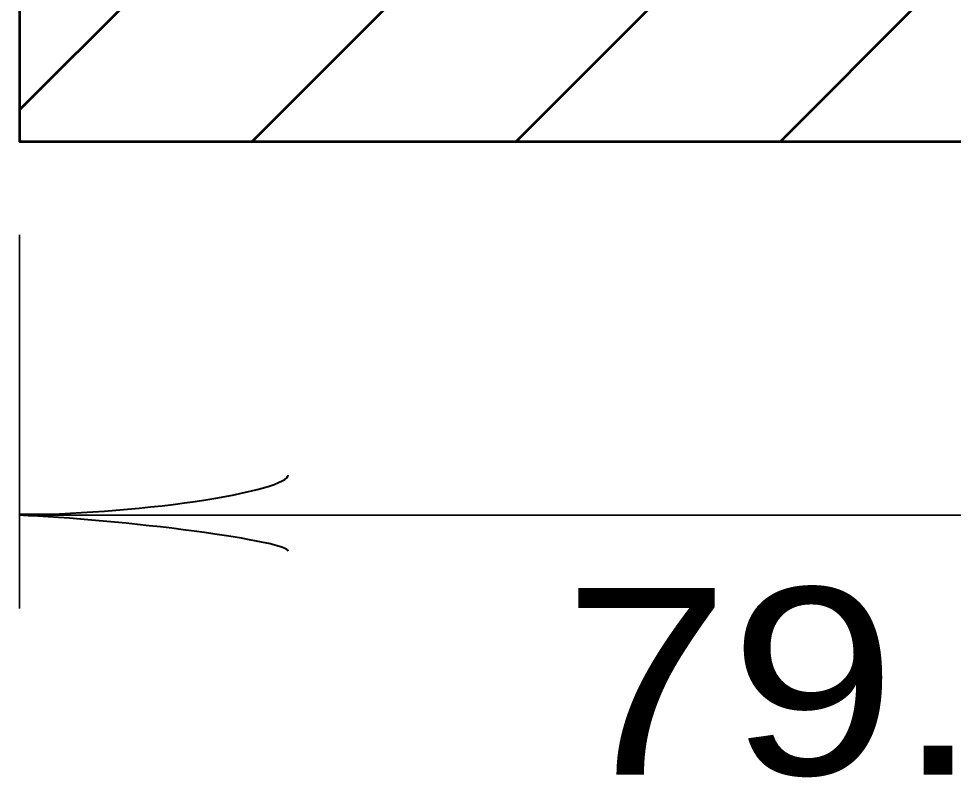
# Model space of a CAD drawing. Extents: x -32 to 824, y -6 to 538.
# Drawn here: x 607.63 to 619.64, y 445.7 to 455.45 of the extents above; entities that cross this region are included whole.
import ezdxf

# ---------------------------------------------------------------- set-up
doc = ezdxf.new("R2010")
doc.units = 0
doc.header["$LTSCALE"] = 1.1
doc.layers.add('1', color=7, linetype='Continuous', lineweight=53)

msp = doc.modelspace()

# ---------------------------------------------------------------- linework, layer by layer
at = {"layer": '1'}
for p, q in [((607.636, 454.277), (609.631, 456.273)), ((610.625, 453.873), (613.026, 456.273)), ((614.02, 453.873), (616.42, 456.273)), ((617.414, 453.873), (619.214, 455.673))]:
    msp.add_line(p, q, dxfattribs=at)
at = {"layer": '1', "lineweight": 35}
for p, q in [((607.636, 452.673), (607.636, 447.873)), ((607.636, 449.073), (637.036, 449.073))]:
    msp.add_line(p, q, dxfattribs=at)
at = {"layer": '1'}
msp.add_lwpolyline([(607.636, 456.273), (607.636, 453.873), (622.036, 453.873), (622.636, 453.273), (628.636, 453.273)], dxfattribs=at)
at = {"layer": '1', "lineweight": 40}
for centre, major_axis, ratio, start_param, end_param in [((608.946, 449.404), (-2.143, -0.187), 0.122415, 0.896353, 3.141593), ((608.946, 449.404), (-2.143, -0.187), 0.122415, 0.896353, 3.141593), ((608.946, 449.404), (-2.143, -0.187), 0.122415, 0.896353, 3.141593), ((608.981, 448.819), (-2.108, 0.211), 0.07063, 3.140715, 5.41811), ((608.981, 448.819), (-2.108, 0.211), 0.07063, 3.140715, 5.41811), ((608.981, 448.819), (-2.108, 0.211), 0.07063, 3.140715, 5.41811)]:
    msp.add_ellipse(centre, major_axis=major_axis, ratio=ratio, start_param=start_param, end_param=end_param, dxfattribs=at)

# ---------------------------------------------------------------- texts
at = {"layer": '1', "width": 1.2}
msp.add_text('79.4mm', height=2.4, dxfattribs=at).set_placement((614.621, 445.737))

doc.saveas('drawing.dxf')
